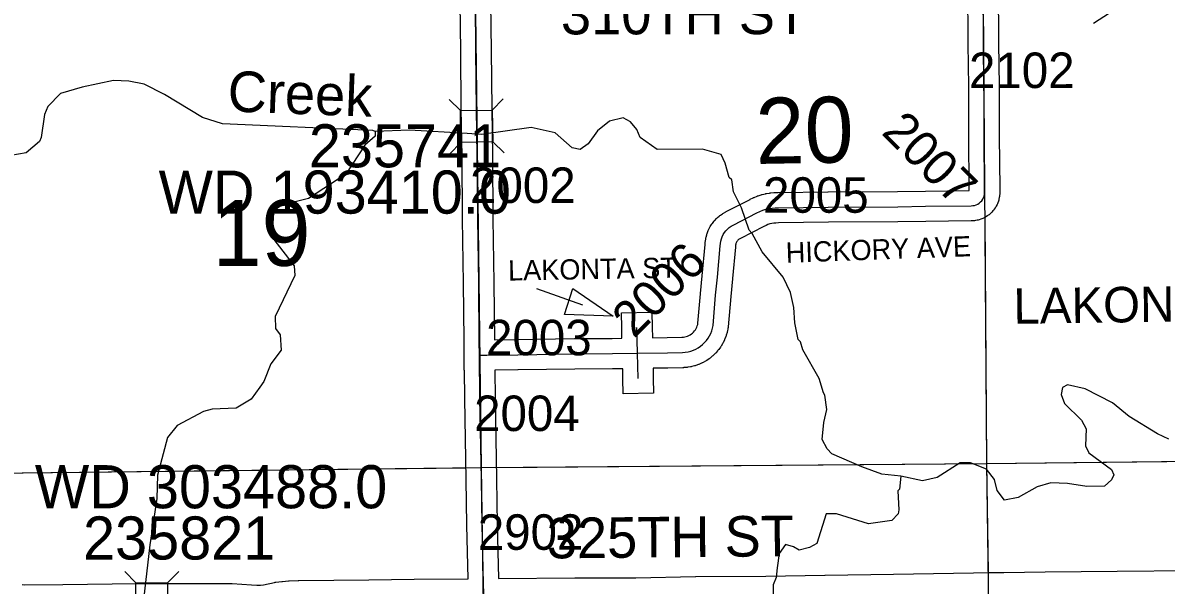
# Model space of a CAD drawing. Extents: x 23.6 to 68.7, y -63 to -29.
# Drawn here: x 38.886 to 41.141, y -55.912 to -54.804 of the extents above; entities that cross this region are included whole.
import ezdxf

# ---------------------------------------------------------------- set-up
doc = ezdxf.new("R2010")
doc.units = 0
for name, color, linetype in [('tdCoHydroRiver', 7, 'Continuous'), ('tdCoHydroTxtLg', 7, 'Continuous'), ('tdCoSecRdNmbr', 7, 'Continuous'), ('tdCoSecRdTxt', 7, 'Continuous'), ('tdCoSecRteBand', 7, 'Continuous'), ('tdCoSecRteCL', 7, 'Continuous'), ('tdCoSectLine', 7, 'Continuous'), ('tdCoSectLinePart', 7, 'Continuous'), ('tdCoSectNmbr', 7, 'Continuous'), ('tdCoStrucSec', 7, 'Continuous'), ('tdCoStrucSecCoName', 7, 'Continuous'), ('tdCoStrucSecFHWANum', 7, 'Continuous'), ('tdCoSurfGravel', 7, 'Continuous'), ('tdCoUnicrpTwnTxt', 7, 'Continuous')]:
    doc.layers.add(name, color=color, linetype=linetype)

msp = doc.modelspace()

# ---------------------------------------------------------------- linework, layer by layer
at = {"layer": 'tdCoHydroRiver'}
for points in [[(41.8411, -54.3013), (41.8364, -54.3076), (41.7751, -54.3335), (41.5585, -54.4666), (41.5192, -54.4827), (41.464, -54.4896), (41.4404, -54.4961), (41.376, -54.522), (41.3192, -54.532), (41.2783, -54.545), (41.239, -54.5627), (41.1828, -54.6264), (41.1204, -54.7107), (41.0812, -54.7395), (41.05, -54.7713), (40.9982, -54.805)], [(39.0652, -54.9173), (39.0033, -54.9302), (38.9604, -54.943), (38.9351, -54.9684), (38.9287, -54.9841), (38.9223, -55.0298), (38.9191, -55.0377), (38.8925, -55.06), (38.8625, -55.065), (38.8452, -55.0746), (38.8265, -55.1016), (38.8187, -55.1142), (38.8046, -55.1301), (38.781, -55.1335), (38.7462, -55.1196), (38.7382, -55.107)], [(39.5811, -55.0174), (39.5763, -55.0158), (39.28, -55.0024), (39.2402, -54.9901), (39.1653, -54.9449), (39.1255, -54.9247), (39.0954, -54.9186), (39.0652, -54.9173)], [(40.6183, -55.6973), (40.5804, -55.693), (40.5408, -55.6791), (40.4822, -55.6529), (40.4726, -55.6435), (40.463, -55.6246), (40.4658, -55.5915), (40.4719, -55.5661), (40.4684, -55.5378), (40.4652, -55.533), (40.4571, -55.5047), (40.425, -55.4482), (40.4201, -55.4324), (40.4153, -55.4278), (40.4087, -55.3947), (40.4068, -55.3647), (40.4002, -55.3348), (40.3857, -55.3049), (40.3442, -55.2548), (40.3249, -55.2187), (40.3185, -55.2124), (40.3039, -55.1683), (40.2878, -55.1369), (40.2845, -55.1133), (40.2797, -55.1086), (40.2715, -55.0803), (40.2635, -55.063), (40.2271, -55.0523), (40.1371, -55.0531), (40.1037, -55.0298), (40.0972, -55.014), (40.0845, -54.9984), (40.0702, -54.9906), (40.0434, -54.9972), (40.0199, -55.0163), (40.0012, -55.0418), (39.9855, -55.053), (39.9697, -55.05), (39.9363, -55.0203), (39.8888, -55.0097), (39.7911, -55.0233), (39.7627, -55.0219), (39.6489, -55.0151), (39.5811, -55.0174)], [(39.5811, -55.0174), (39.5812, -55.0268), (39.5608, -55.0444), (39.5235, -55.1016), (39.4497, -55.1496), (39.3915, -55.1644), (39.3805, -55.1771), (39.3778, -55.2198), (39.3811, -55.2308), (39.421, -55.2825), (39.4228, -55.3014), (39.3841, -55.3823), (39.3843, -55.406), (39.3939, -55.4185), (39.3957, -55.4485), (39.3755, -55.4755), (39.3616, -55.5104), (39.3538, -55.5215), (39.3367, -55.5454), (39.3069, -55.563), (39.2595, -55.565), (39.2422, -55.5699), (39.1904, -55.5973), (39.1716, -55.6211), (39.1518, -55.6955), (39.1507, -55.7413), (39.1368, -55.8328), (39.1184, -55.992)], [(41.1465, -55.6244), (41.1243, -55.6136), (41.0687, -55.5794), (41.0353, -55.5529), (40.9814, -55.525), (40.9466, -55.5174), (40.9371, -55.5222), (40.9341, -55.5365), (40.9406, -55.5538), (40.9741, -55.5866), (40.9837, -55.6039), (40.9824, -55.6371), (40.9889, -55.6512), (41.0334, -55.6839), (41.0382, -55.6949), (41.0336, -55.7044), (41.0195, -55.7172), (40.9848, -55.7175), (40.9468, -55.7116), (40.9137, -55.7103), (40.8869, -55.7185), (40.8492, -55.7394), (40.8224, -55.7443), (40.808, -55.7255), (40.8031, -55.7035), (40.7871, -55.6831), (40.7554, -55.6708), (40.7349, -55.671), (40.6894, -55.6998), (40.661, -55.7064), (40.6183, -55.6973)], [(40.6183, -55.6973), (40.6154, -55.7226), (40.6123, -55.7258), (40.6142, -55.7637), (40.6127, -55.7716), (40.6002, -55.7843), (40.5545, -55.7911), (40.4912, -55.7712), (40.4707, -55.7714), (40.4523, -55.8299), (40.4381, -55.838), (40.4177, -55.8429), (40.4066, -55.8367), (40.3907, -55.8321), (40.3783, -55.8496), (40.3738, -55.8781), (40.3724, -55.897), (40.3662, -55.9113), (40.3654, -55.9886)]]:
    msp.add_lwpolyline(points, dxfattribs=at)
at = {"layer": 'tdCoSecRdTxt'}
msp.add_line((39.899, -55.327), (39.9901, -55.3593), dxfattribs=at)
msp.add_lwpolyline([(39.9709, -55.327), (40.0504, -55.3816), (39.9547, -55.3785)], close=True, dxfattribs=at)
at = {"layer": 'tdCoSecRteBand'}
for points in [[(39.8163, -55.4284), (39.8621, -55.4279), (39.9741, -55.4261), (39.9743, -55.4261), (39.9745, -55.4261), (40.0488, -55.4257), (40.0679, -55.4254), (40.0675, -55.405), (40.0668, -55.375), (40.1268, -55.3737), (40.1275, -55.4037), (40.1279, -55.4245), (40.1282, -55.4245), (40.1573, -55.4241), (40.186, -55.4234), (40.1892, -55.4232), (40.1921, -55.4227), (40.1948, -55.422), (40.1975, -55.4211), (40.2001, -55.4199), (40.2026, -55.4185), (40.2049, -55.4169), (40.2071, -55.4151), (40.2092, -55.4131), (40.211, -55.411), (40.2127, -55.4087), (40.2142, -55.4062), (40.2154, -55.4037), (40.2165, -55.401), (40.2173, -55.3983), (40.2178, -55.3959), (40.2227, -55.3378), (40.2227, -55.3376), (40.2227, -55.3374), (40.2262, -55.3021), (40.2319, -55.2407), (40.2321, -55.2366), (40.2322, -55.2351), (40.2325, -55.2336), (40.2332, -55.2291), (40.2335, -55.2276), (40.2338, -55.2261), (40.235, -55.2217), (40.2354, -55.2203), (40.2359, -55.2189), (40.2375, -55.2146), (40.2381, -55.2132), (40.2387, -55.2118), (40.2408, -55.2077), (40.2414, -55.2064), (40.2422, -55.2051), (40.2447, -55.2012), (40.2454, -55.1999), (40.2464, -55.1988), (40.2492, -55.1951), (40.2501, -55.1939), (40.2511, -55.1929), (40.2543, -55.1895), (40.2553, -55.1884), (40.2564, -55.1875), (40.2599, -55.1844), (40.261, -55.1835), (40.2622, -55.1826), (40.266, -55.18), (40.2672, -55.1791), (40.2685, -55.1784), (40.2725, -55.1761), (40.2731, -55.1758), (40.2736, -55.1755), (40.3205, -55.1515), (40.3206, -55.1514), (40.3208, -55.1513), (40.3265, -55.1485), (40.3275, -55.148), (40.3285, -55.1476), (40.3344, -55.1452), (40.3354, -55.1448), (40.3365, -55.1445), (40.3425, -55.1425), (40.3435, -55.1422), (40.3446, -55.1419), (40.3508, -55.1405), (40.3518, -55.1402), (40.353, -55.14), (40.3592, -55.139), (40.3603, -55.1388), (40.3614, -55.1387), (40.3677, -55.1382), (40.3688, -55.1381), (40.3699, -55.1381), (40.3762, -55.138), (40.4743, -55.1367), (40.4744, -55.1367), (40.4745, -55.1367), (40.6115, -55.1359), (40.6665, -55.1351), (40.6665, -55.1351), (40.6666, -55.1351), (40.7531, -55.1341), (40.7531, -55.1305), (40.7523, -55.027), (40.7523, -55.0269), (40.7523, -55.0268), (40.7523, -54.9483), (40.752, -54.9288), (40.752, -54.9288), (40.752, -54.9287), (40.7508, -54.8449), (40.7508, -54.8448), (40.7508, -54.8446), (40.7502, -54.7312)], [(40.8102, -54.7309), (40.8108, -54.8442), (40.812, -54.9279), (40.8123, -54.9475), (40.8123, -54.9478), (40.8123, -54.948), (40.8123, -55.0267), (40.8131, -55.13), (40.8131, -55.1379), (40.8131, -55.1391), (40.813, -55.1404), (40.8128, -55.1438), (40.8126, -55.1458), (40.8122, -55.1477), (40.8115, -55.1511), (40.8111, -55.153), (40.8105, -55.1548), (40.8093, -55.1581), (40.8087, -55.16), (40.8078, -55.1617), (40.8062, -55.1648), (40.8053, -55.1666), (40.8042, -55.1682), (40.8023, -55.171), (40.8012, -55.1726), (40.7998, -55.1741), (40.7975, -55.1767), (40.7962, -55.1781), (40.7947, -55.1794), (40.7921, -55.1817), (40.7906, -55.1829), (40.7889, -55.184), (40.786, -55.1859), (40.7844, -55.187), (40.7826, -55.1878), (40.7795, -55.1893), (40.7777, -55.1901), (40.7758, -55.1908), (40.7726, -55.1918), (40.7707, -55.1924), (40.7687, -55.1928), (40.7654, -55.1934), (40.7634, -55.1938), (40.7614, -55.1939), (40.758, -55.194), (40.7574, -55.1941), (40.7568, -55.1941), (40.6673, -55.1951), (40.6123, -55.1959), (40.6121, -55.1959), (40.612, -55.1959), (40.475, -55.1967), (40.377, -55.198), (40.3769, -55.198), (40.3769, -55.198), (40.3717, -55.1981), (40.3677, -55.1984), (40.3637, -55.1991), (40.3597, -55.2), (40.3559, -55.2013), (40.3521, -55.2028), (40.3476, -55.205), (40.3015, -55.2286), (40.2994, -55.2298), (40.2981, -55.2308), (40.2968, -55.2318), (40.2957, -55.233), (40.2947, -55.2343), (40.2939, -55.2356), (40.2932, -55.2371), (40.2926, -55.2386), (40.2922, -55.2401), (40.2919, -55.2417), (40.2918, -55.2448), (40.2917, -55.2453), (40.2917, -55.2458), (40.2859, -55.3077), (40.2859, -55.3078), (40.2859, -55.3079), (40.2825, -55.343), (40.2774, -55.4027), (40.2773, -55.4044), (40.2769, -55.4061), (40.2758, -55.4114), (40.2756, -55.4127), (40.2752, -55.4139), (40.2737, -55.4191), (40.2733, -55.4204), (40.2729, -55.4216), (40.2709, -55.4266), (40.2704, -55.4278), (40.2699, -55.429), (40.2675, -55.4339), (40.2669, -55.435), (40.2662, -55.4361), (40.2634, -55.4408), (40.2628, -55.4419), (40.262, -55.443), (40.2588, -55.4473), (40.258, -55.4484), (40.2572, -55.4494), (40.2536, -55.4535), (40.2528, -55.4544), (40.2518, -55.4553), (40.2479, -55.4591), (40.247, -55.46), (40.246, -55.4608), (40.2418, -55.4643), (40.2408, -55.4651), (40.2397, -55.4658), (40.2352, -55.4689), (40.2341, -55.4696), (40.233, -55.4702), (40.2283, -55.4729), (40.2271, -55.4735), (40.226, -55.474), (40.221, -55.4763), (40.2198, -55.4768), (40.2186, -55.4772), (40.2135, -55.479), (40.2123, -55.4795), (40.211, -55.4798), (40.2057, -55.4812), (40.2045, -55.4815), (40.2032, -55.4817), (40.1979, -55.4826), (40.1966, -55.4828), (40.1953, -55.4829), (40.1899, -55.4833), (40.189, -55.4834), (40.1882, -55.4834), (40.1586, -55.4841), (40.1585, -55.4841), (40.1584, -55.4841), (40.1293, -55.4845), (40.1297, -55.5039), (40.1304, -55.5339), (40.0704, -55.5352), (40.0698, -55.5053), (40.0693, -55.4856), (40.0693, -55.4854), (40.0495, -55.4857), (40.0494, -55.4857), (40.0492, -55.4857), (39.9749, -55.4861), (39.863, -55.4879), (39.8629, -55.4879), (39.8628, -55.4879), (39.8171, -55.4884), (39.8178, -55.5432), (39.8207, -55.7027), (39.8207, -55.7028), (39.8207, -55.7029), (39.822, -55.7925), (39.8245, -55.8989), (39.8245, -55.8989), (39.8245, -55.899), (39.8246, -55.899), (39.8246, -55.8991)], [(38.885, -55.9111), (38.8897, -55.9113), (38.9651, -55.9108), (39.1109, -55.9086), (39.1112, -55.9086), (39.1114, -55.9086), (39.2669, -55.9088), (39.2968, -55.9086), (39.298, -55.9086), (39.2992, -55.9087), (39.3371, -55.9114), (39.3474, -55.912), (39.355, -55.9118), (39.3606, -55.9115), (39.3825, -55.9068), (39.3838, -55.9065), (39.3851, -55.9063), (39.3969, -55.9049), (39.3975, -55.9048), (39.3982, -55.9047), (39.41, -55.9037), (39.4106, -55.9037), (39.4113, -55.9037), (39.4293, -55.9029), (39.4297, -55.9029), (39.4302, -55.9029), (39.5688, -55.9014), (39.6578, -55.9004), (39.6579, -55.9004), (39.6579, -55.9004), (39.7645, -55.8998), (39.762, -55.7937), (39.762, -55.7936), (39.762, -55.7935), (39.7607, -55.7038), (39.7578, -55.5443), (39.7578, -55.5442), (39.7578, -55.5441), (39.7571, -55.4885), (39.7567, -55.4885), (39.7567, -55.4587), (39.7563, -55.4322), (39.7563, -55.4321), (39.7563, -55.4321), (39.7563, -55.4289), (39.7563, -55.4289), (39.7553, -55.3167), (39.7534, -55.1908), (39.7533, -55.1907), (39.7533, -55.1906), (39.7524, -55.0664), (39.7509, -54.974), (39.7509, -54.9739), (39.7509, -54.9738), (39.7499, -54.8587), (39.7487, -54.7648)], [(39.8087, -54.7641), (39.8099, -54.858), (39.8099, -54.8581), (39.8099, -54.8581), (39.8109, -54.9732), (39.8124, -55.0656), (39.8124, -55.0657), (39.8124, -55.0658), (39.8133, -55.19), (39.8153, -55.3159), (39.8153, -55.316), (39.8153, -55.3161), (39.8163, -55.4284)], [(39.8246, -55.8991), (39.975, -55.8977), (39.9751, -55.8977), (39.9752, -55.8977), (40.0955, -55.8975), (40.2128, -55.895), (40.2131, -55.895), (40.2133, -55.895), (40.3517, -55.8943), (40.4684, -55.8923), (40.4685, -55.8923), (40.4685, -55.8923), (40.6034, -55.8903), (40.7612, -55.8877), (40.7612, -55.8877), (40.7911, -55.8873), (40.821, -55.8868), (40.821, -55.887), (40.8212, -55.887), (40.9029, -55.8861), (40.9029, -55.8861), (40.9029, -55.8861), (41.0449, -55.8847), (41.1902, -55.8829)]]:
    msp.add_lwpolyline(points, dxfattribs=at)
at = {"layer": 'tdCoSecRteCL'}
for p, q in [((40.0986, -55.455), (40.0975, -55.4044)), ((40.0997, -55.5046), (40.0986, -55.455))]:
    msp.add_line(p, q, dxfattribs=at)
for points in [[(39.7867, -55.4585), (39.7863, -55.4318), (39.7853, -55.3164), (39.7833, -55.1903), (39.7824, -55.066), (39.7809, -54.9736), (39.7799, -54.8584), (39.7787, -54.7644), (39.7779, -54.6949), (39.7779, -54.6789)], [(40.0986, -55.455), (40.1579, -55.4541), (40.1875, -55.4534), (40.1929, -55.453), (40.1983, -55.4521), (40.2035, -55.4507), (40.2087, -55.4489), (40.2136, -55.4467), (40.2184, -55.444), (40.2229, -55.441), (40.2271, -55.4376), (40.231, -55.4338), (40.2345, -55.4297), (40.2377, -55.4253), (40.2405, -55.4206), (40.2429, -55.4158), (40.2449, -55.4107), (40.2464, -55.4055), (40.2475, -55.4002), (40.2526, -55.3403), (40.2561, -55.305), (40.2618, -55.243), (40.2621, -55.2384), (40.2628, -55.2339), (40.264, -55.2294), (40.2656, -55.2251), (40.2677, -55.221), (40.2701, -55.2171), (40.2729, -55.2135), (40.2761, -55.2101), (40.2795, -55.2071), (40.2833, -55.2045), (40.2873, -55.2022), (40.3341, -55.1782), (40.3398, -55.1754), (40.3456, -55.173), (40.3516, -55.1711), (40.3578, -55.1696), (40.364, -55.1686), (40.3703, -55.1681), (40.3766, -55.168), (40.4747, -55.1667), (40.6118, -55.1659), (40.6669, -55.1651), (40.7565, -55.1641), (40.7599, -55.1639), (40.7633, -55.1633), (40.7666, -55.1622), (40.7697, -55.1607), (40.7726, -55.1589), (40.7752, -55.1566), (40.7775, -55.1541), (40.7795, -55.1512), (40.781, -55.1481), (40.7822, -55.1449), (40.7829, -55.1415), (40.7831, -55.1381), (40.7831, -55.1303), (40.7823, -55.0268), (40.7823, -54.948), (40.782, -54.9283), (40.7808, -54.8445), (40.7802, -54.731)], [(39.7867, -55.4585), (39.8015, -55.4585), (39.8625, -55.4579), (39.9746, -55.4561), (40.0491, -55.4557), (40.0986, -55.455)], [(39.7951, -55.9294), (39.7947, -55.9089), (39.792, -55.793), (39.7907, -55.7033), (39.7878, -55.5437), (39.7867, -55.4585)]]:
    msp.add_lwpolyline(points, dxfattribs=at)
at = {"layer": 'tdCoSectLine'}
for points in [[(39.7776, -54.6788), (39.79, -55.6803)], [(40.78, -54.6731), (40.787, -55.6724)], [(38.8276, -55.6912), (39.79, -55.6803)], [(39.79, -55.6803), (40.787, -55.6724)], [(39.79, -55.6803), (39.8044, -56.6765)], [(40.787, -55.6724), (41.7942, -55.6609)], [(40.787, -55.6724), (40.8006, -56.6666)]]:
    msp.add_lwpolyline(points, dxfattribs=at)
at = {"layer": 'tdCoSectLinePart'}
for points in [[(40.7836, -55.1864), (40.787, -55.6724)], [(38.8276, -55.6912), (39.76, -55.6807)], [(39.82, -55.6801), (40.787, -55.6724)], [(40.787, -55.6724), (41.3045, -55.6665)], [(40.787, -55.6724), (40.79, -55.8873)]]:
    msp.add_lwpolyline(points, dxfattribs=at)
at = {"layer": 'tdCoStrucSec'}
for p, q in [((39.7493, -54.9765), (39.7268, -54.9547)), ((39.8119, -54.9755), (39.8337, -54.953)), ((39.7503, -55.0391), (39.7285, -55.0615)), ((39.8129, -55.0381), (39.8354, -55.0598)), ((39.1091, -55.9073), (39.087, -55.8851)), ((39.1717, -55.9074), (39.1938, -55.8853))]:
    msp.add_line(p, q, dxfattribs=at)
for points in [[(39.7503, -55.0391), (39.7493, -54.9765), (39.8119, -54.9755), (39.8129, -55.0381)], [(39.1091, -55.9073), (39.1717, -55.9074), (39.1716, -55.97), (39.109, -55.9699)]]:
    msp.add_lwpolyline(points, close=True, dxfattribs=at)
at = {"layer": 'tdCoSurfGravel'}
for points in [[(40.7831, -55.1303), (40.7823, -55.0268), (40.7823, -54.948), (40.782, -54.9283), (40.7808, -54.8445), (40.7802, -54.731)], [(39.7951, -55.9294), (39.7947, -55.9089), (39.792, -55.793), (39.7907, -55.7033), (39.7878, -55.5437), (39.7867, -55.4585), (39.7863, -55.4318), (39.7853, -55.3164), (39.7833, -55.1903), (39.7824, -55.066), (39.7809, -54.9736), (39.7799, -54.8584), (39.7787, -54.7644)], [(39.7867, -55.4585), (39.8015, -55.4585), (39.8625, -55.4579), (39.9746, -55.4561), (40.0491, -55.4557), (40.0986, -55.455), (40.1579, -55.4541), (40.1875, -55.4534), (40.1929, -55.453), (40.1983, -55.4521), (40.2035, -55.4507), (40.2087, -55.4489), (40.2136, -55.4467), (40.2184, -55.444), (40.2229, -55.441), (40.2271, -55.4376), (40.231, -55.4338), (40.2345, -55.4297), (40.2377, -55.4253), (40.2405, -55.4206), (40.2429, -55.4158), (40.2449, -55.4107), (40.2464, -55.4055), (40.2475, -55.4002), (40.2526, -55.3403), (40.2561, -55.305), (40.2618, -55.243), (40.2621, -55.2384), (40.2628, -55.2339), (40.264, -55.2294), (40.2656, -55.2251), (40.2677, -55.221), (40.2701, -55.2171), (40.2729, -55.2135), (40.2761, -55.2101), (40.2795, -55.2071), (40.2833, -55.2045), (40.2873, -55.2022), (40.3341, -55.1782), (40.3398, -55.1754), (40.3456, -55.173), (40.3516, -55.1711), (40.3578, -55.1696), (40.364, -55.1686), (40.3703, -55.1681), (40.3766, -55.168), (40.4747, -55.1667), (40.6118, -55.1659), (40.6669, -55.1651), (40.7565, -55.1641), (40.7599, -55.1639), (40.7633, -55.1633), (40.7666, -55.1622), (40.7697, -55.1607), (40.7726, -55.1589), (40.7752, -55.1566), (40.7775, -55.1541), (40.7795, -55.1512), (40.781, -55.1481), (40.7822, -55.1449), (40.7829, -55.1415), (40.7831, -55.1381), (40.7831, -55.1303)], [(40.0997, -55.5046), (40.0986, -55.455), (40.0975, -55.4044)]]:
    msp.add_lwpolyline(points, dxfattribs=at)

# ---------------------------------------------------------------- texts
at = {"layer": 'tdCoHydroTxtLg'}
msp.add_text('Creek', height=0.08, rotation=357.8615, dxfattribs=at).set_placement((39.289, -54.978))
at = {"layer": 'tdCoSecRdNmbr'}
for s, rotation, p in [('2102', 0.0318, (40.7525, -54.9321)), ('2007', 315.0312, (40.5776, -55.0213)), ('2002', 0.0311, (39.7683, -55.1587)), ('2005', 0.0315, (40.3463, -55.178)), ('2006', 45.0306, (40.0916, -55.4269)), ('2003', 0.0311, (39.7999, -55.459)), ('2004', 0.0311, (39.7763, -55.6083)), ('2902', 0.0311, (39.7836, -55.8425))]:
    msp.add_text(s, height=0.07, rotation=rotation, dxfattribs=at).set_placement(p)
at = {"layer": 'tdCoSecRdTxt'}
for s, height, rotation, p in [('310TH ST', 0.08, 0.0745, (39.9475, -54.8263)), ('HICKORY AVE', 0.04, 2.0362, (40.3917, -55.2766)), ('LAKONTA ST', 0.04, 1, (39.8436, -55.3117)), ('325TH ST', 0.08, 0.5441, (39.9199, -55.8595))]:
    msp.add_text(s, height=height, rotation=rotation, dxfattribs=at).set_placement(p)
at = {"layer": 'tdCoSectNmbr'}
for s, rotation, p in [('20', 1.0315, (40.3325, -55.0818)), ('19', 0.0307, (39.2602, -55.2826))]:
    msp.add_text(s, height=0.13, rotation=rotation, dxfattribs=at).set_placement(p)
at = {"layer": 'tdCoStrucSecCoName'}
for s, p in [('WD 193410.0', (39.1538, -55.1796)), ('WD 303488.0', (38.9098, -55.7605))]:
    msp.add_text(s, height=0.085, dxfattribs=at).set_placement(p)
at = {"layer": 'tdCoStrucSecFHWANum'}
for s, p in [('235741', (39.4503, -55.0884)), ('235821', (39.0048, -55.8616))]:
    msp.add_text(s, height=0.085, dxfattribs=at).set_placement(p)
at = {"layer": 'tdCoUnicrpTwnTxt'}
msp.add_text('LAKONTA', height=0.07, rotation=0.7838, dxfattribs=at).set_placement((40.8406, -55.397))

doc.saveas('drawing.dxf')
